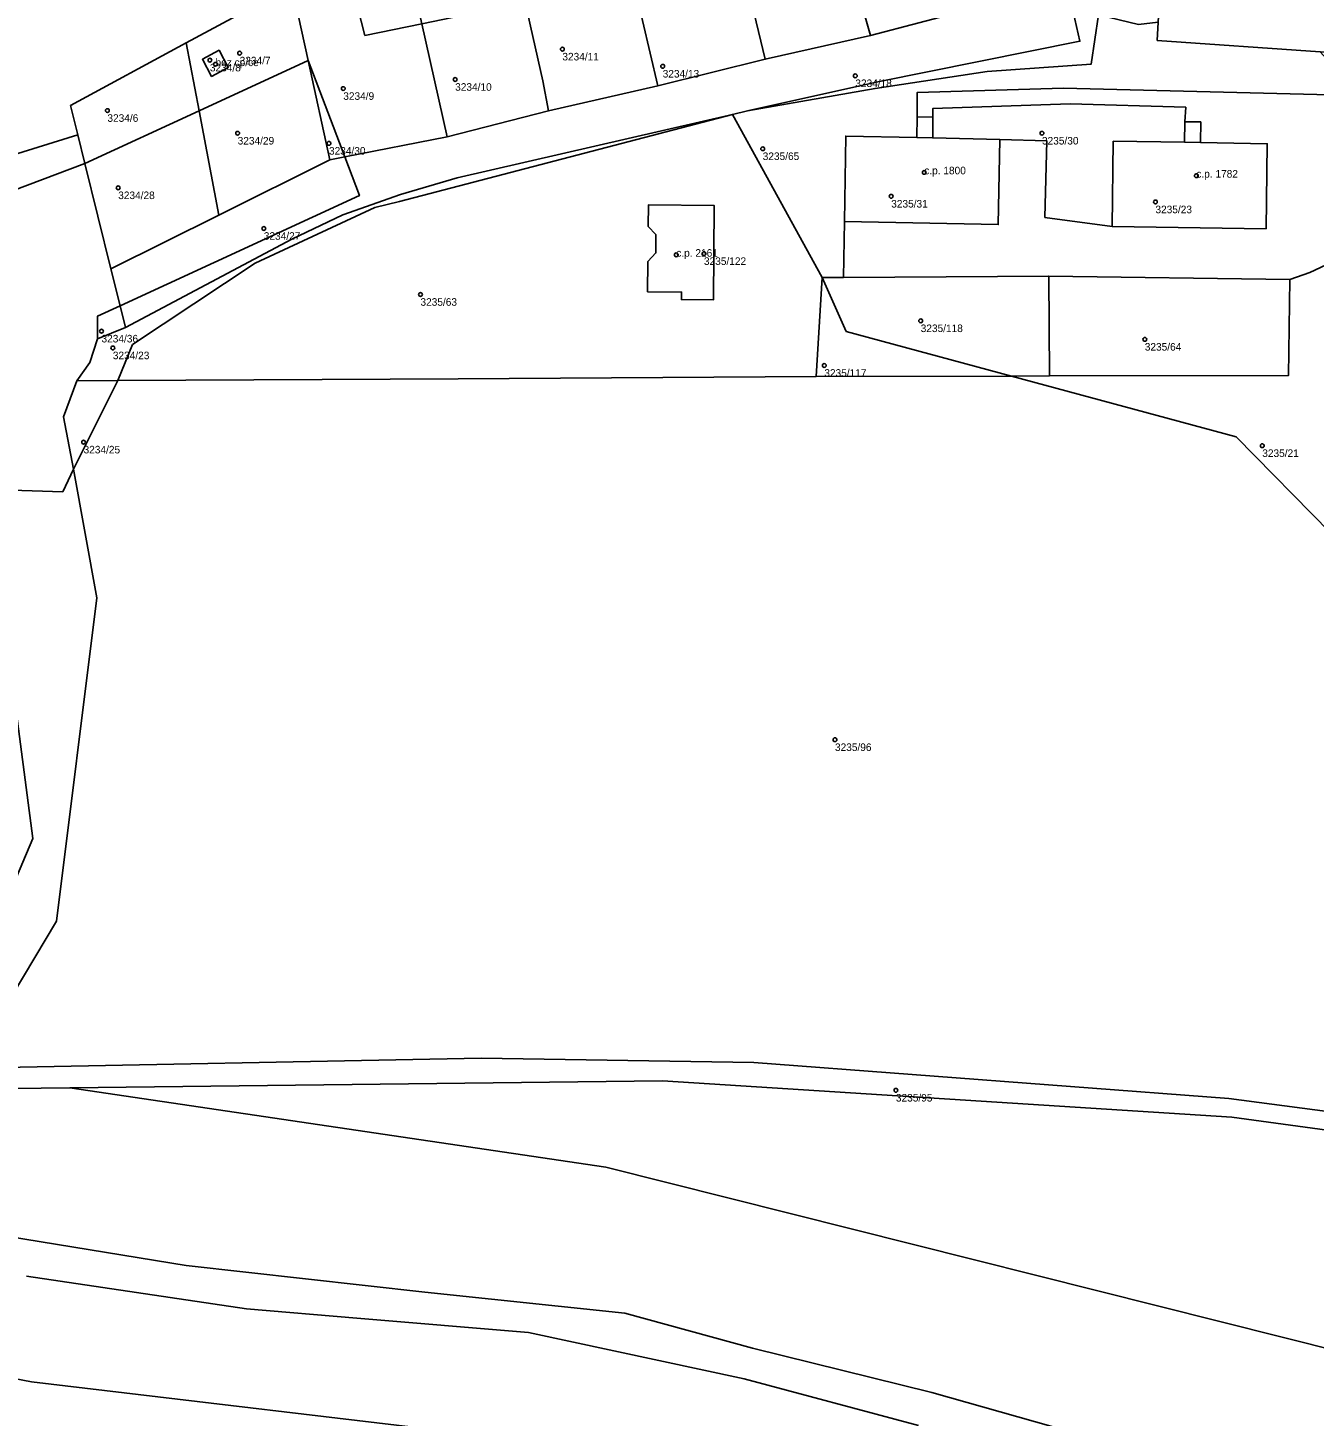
# Model space of a CAD drawing. Extents: x -878211 to -870363, y -1058464 to -1052522.
# Drawn here: x -875408.6 to -875238.5, y -1056719.1 to -1056535.5 of the extents above; entities that cross this region are included whole.
import ezdxf

# ---------------------------------------------------------------- set-up
doc = ezdxf.new("R2010")
doc.units = 0
for name, color, linetype in [('Definiční body', 7, 'Continuous'), ('Polygon budovy', 7, 'Continuous'), ('Polygon parcely', 7, 'Continuous')]:
    doc.layers.add(name, color=color, linetype=linetype)

msp = doc.modelspace()

# ---------------------------------------------------------------- linework, layer by layer
at = {"layer": 'Definiční body'}
for centre in [(-875380.6, -1056538.83994), (-875337.91, -1056538.31994), (-875384.53, -1056539.76994), (-875383.79, -1056540.30994), (-875324.64, -1056540.57994), (-875352.09, -1056542.32994), (-875299.16, -1056541.83994), (-875366.89, -1056543.52994), (-875398.09, -1056546.43994), (-875380.86, -1056549.43994), (-875274.47, -1056549.43994), (-875368.78, -1056550.77994), (-875311.41, -1056551.48994), (-875290.04, -1056554.61994), (-875254.05, -1056555.05994), (-875396.66, -1056556.65994), (-875294.41, -1056557.77994), (-875259.46, -1056558.52994), (-875377.4, -1056562.03994), (-875322.84, -1056565.51994), (-875319.18, -1056565.36994), (-875356.68, -1056570.76994), (-875398.87, -1056575.61994), (-875290.51, -1056574.24994), (-875260.87, -1056576.69994), (-875397.37, -1056577.83994), (-875303.26, -1056580.15994), (-875401.24, -1056590.29994), (-875245.33, -1056590.76994), (-875301.85, -1056629.65994), (-875293.79, -1056676.02994)]:
    msp.add_circle(centre, 0.25, dxfattribs=at)
at = {"layer": 'Polygon budovy'}
for points in [[(-875385.53, -1056539.65), (-875384.31, -1056541.92), (-875382.1, -1056540.73), (-875383.32, -1056538.46)], [(-875300.43, -1056549.82), (-875300.61, -1056561.1), (-875280.25, -1056561.52), (-875280.06, -1056550.26), (-875288.91, -1056550.06), (-875291.04, -1056550.02)], [(-875244.67, -1056550.82), (-875253.49, -1056550.65), (-875255.61, -1056550.6), (-875265.03, -1056550.49), (-875265.2, -1056561.76), (-875244.83, -1056562.08)], [(-875322.15, -1056570.45), (-875322.16, -1056571.45), (-875317.92, -1056571.49), (-875317.82, -1056559.01), (-875326.52, -1056558.93), (-875326.56, -1056561.77), (-875325.54, -1056562.84), (-875325.54, -1056565.26), (-875326.59, -1056566.39), (-875326.63, -1056570.41)]]:
    msp.add_lwpolyline(points, close=True, dxfattribs=at)
at = {"layer": 'Polygon parcely'}
for points in [[(-875296.54, -1056543.51), (-875281.72, -1056541.28), (-875267.96, -1056540.29), (-875266.97, -1056533.79), (-875270.88, -1056517.13), (-875275.46, -1056496.62), (-875279.34, -1056498.04), (-875271.67, -1056527.53), (-875269.45, -1056537.27), (-875296.19, -1056542.66), (-875313.42, -1056546.47)], [(-875305.38, -1056507.65), (-875297.17, -1056536.52), (-875284.35, -1056533.14), (-875291.98, -1056502.68)], [(-875297.17, -1056536.52), (-875305.38, -1056507.65), (-875310.77, -1056509.66), (-875307.21, -1056524.78), (-875314.32, -1056526.25), (-875311.07, -1056539.65)], [(-875436.93, -1056560.51), (-875402, -1056549.67), (-875402.96, -1056545.79), (-875387.66, -1056537.5), (-875373.68, -1056529.92), (-875366.97, -1056524.91), (-875367.31, -1056523.91), (-875404.21, -1056529.54), (-875428.66, -1056533.97), (-875444.19, -1056538.5)], [(-875356.5, -1056534.95), (-875359.15, -1056523.09), (-875366.97, -1056524.91), (-875364.03, -1056536.5)], [(-875366.97, -1056524.91), (-875373.68, -1056529.92), (-875371.54, -1056539.81), (-875366.7, -1056552.58), (-875353.16, -1056549.92), (-875356.5, -1056534.95), (-875364.03, -1056536.5)], [(-875269.45, -1056537.27), (-875271.67, -1056527.53), (-875284.35, -1056533.14), (-875297.17, -1056536.52), (-875311.07, -1056539.65), (-875325.29, -1056543.17), (-875339.74, -1056546.49), (-875353.16, -1056549.92), (-875366.7, -1056552.58), (-875364.76, -1056557.68), (-875396.41, -1056572.25), (-875395.7, -1056575.13), (-875373.7, -1056563.45), (-875366.93, -1056560.24), (-875359.33, -1056557.52), (-875351.84, -1056555.34), (-875315.41, -1056546.95), (-875313.42, -1056546.47), (-875296.19, -1056542.66)], [(-875319.27, -1056527.27), (-875318.7, -1056529.42), (-875323.58, -1056530.54), (-875323.91, -1056529.15), (-875324.19, -1056529.21), (-875328.34, -1056530.15), (-875325.29, -1056543.17), (-875311.07, -1056539.65), (-875314.32, -1056526.25)], [(-875339.74, -1056546.49), (-875325.29, -1056543.17), (-875328.34, -1056530.15), (-875328.63, -1056529.2), (-875342.82, -1056532.13), (-875340.48, -1056542.51)], [(-875387.66, -1056537.5), (-875385.95, -1056546.47), (-875371.54, -1056539.81), (-875373.68, -1056529.92)], [(-875339.74, -1056546.49), (-875340.48, -1056542.51), (-875342.82, -1056532.13), (-875356.5, -1056534.95), (-875353.16, -1056549.92)], [(-875259.22, -1056537.17), (-875259.1, -1056534.73), (-875261.72, -1056535.04), (-875266.97, -1056533.79), (-875267.96, -1056540.29), (-875281.72, -1056541.28), (-875296.54, -1056543.51), (-875313.42, -1056546.47), (-875315.41, -1056546.95), (-875303.53, -1056568.52), (-875300.73, -1056568.5), (-875300.61, -1056561.1), (-875300.43, -1056549.82), (-875291.04, -1056550.02), (-875290.97, -1056547.29), (-875290.97, -1056544.03), (-875271.64, -1056543.49), (-875236.37, -1056544.34), (-875236.32, -1056541.49), (-875236.79, -1056539.65), (-875237.65, -1056538.66)], [(-875402.96, -1056545.79), (-875402, -1056549.67), (-875401.06, -1056553.45), (-875385.95, -1056546.47), (-875387.66, -1056537.5)], [(-875383.32, -1056538.46), (-875385.53, -1056539.65), (-875384.31, -1056541.92), (-875382.1, -1056540.73)], [(-875383.32, -1056538.46), (-875382.1, -1056540.73), (-875384.31, -1056541.92), (-875385.53, -1056539.65)], [(-875371.54, -1056539.81), (-875385.95, -1056546.47), (-875383.33, -1056560.26), (-875368.68, -1056552.97)], [(-875366.7, -1056552.58), (-875371.54, -1056539.81), (-875368.68, -1056552.97)], [(-875288.91, -1056550.06), (-875280.06, -1056550.26), (-875273.82, -1056550.45), (-875274.09, -1056560.57), (-875265.2, -1056561.76), (-875265.03, -1056550.49), (-875255.61, -1056550.6), (-875255.55, -1056547.91), (-875255.45, -1056546), (-875270.72, -1056545.53), (-875288.9, -1056546.15), (-875288.9, -1056547.31)], [(-875315.41, -1056546.95), (-875351.84, -1056555.34), (-875359.33, -1056557.52), (-875366.93, -1056560.24), (-875373.7, -1056563.45), (-875395.7, -1056575.13), (-875399.41, -1056576.62), (-875400.4, -1056579.77), (-875402.13, -1056582.17), (-875396.73, -1056582.14), (-875394.77, -1056577.4), (-875378.55, -1056566.62), (-875362.73, -1056559.28), (-875359.46, -1056558.45)], [(-875383.33, -1056560.26), (-875385.95, -1056546.47), (-875401.06, -1056553.45), (-875397.62, -1056567.37)], [(-875304.34, -1056581.6), (-875303.53, -1056568.52), (-875315.41, -1056546.95), (-875359.46, -1056558.45), (-875362.73, -1056559.28), (-875378.55, -1056566.62), (-875394.77, -1056577.4), (-875396.73, -1056582.14), (-875351.67, -1056581.91)], [(-875288.9, -1056547.31), (-875290.97, -1056547.29), (-875291.04, -1056550.02), (-875300.43, -1056549.82), (-875300.61, -1056561.1), (-875280.25, -1056561.52), (-875280.06, -1056550.26), (-875288.91, -1056550.06)], [(-875255.61, -1056550.6), (-875265.03, -1056550.49), (-875265.2, -1056561.76), (-875244.83, -1056562.08), (-875244.67, -1056550.82), (-875253.49, -1056550.65), (-875253.46, -1056547.93), (-875255.55, -1056547.91)], [(-875436.93, -1056560.51), (-875445.19, -1056563.07), (-875465.78, -1056571.2), (-875475.95, -1056575.21), (-875492.07, -1056581.46), (-875506.31, -1056586.98), (-875525.37, -1056594.11), (-875540.37, -1056597.3), (-875539.46, -1056603.51), (-875503.17, -1056592.82), (-875446.26, -1056570.5), (-875401.06, -1056553.45), (-875402, -1056549.67)], [(-875368.68, -1056552.97), (-875383.33, -1056560.26), (-875397.62, -1056567.37), (-875396.41, -1056572.25), (-875364.76, -1056557.68), (-875366.7, -1056552.58)], [(-875403.9, -1056586.93), (-875402.13, -1056582.17), (-875400.4, -1056579.77), (-875399.41, -1056576.62), (-875399.38, -1056573.62), (-875396.41, -1056572.25), (-875397.62, -1056567.37), (-875401.06, -1056553.45), (-875446.26, -1056570.5), (-875503.17, -1056592.82), (-875539.46, -1056603.51), (-875537.96, -1056613.83), (-875537.4, -1056617.68), (-875503.06, -1056612.26), (-875483.49, -1056607.34), (-875451.48, -1056593.45), (-875415.67, -1056584.24), (-875414.16, -1056595.51), (-875412.09, -1056596.61), (-875403.99, -1056596.85), (-875402.56, -1056593.86)], [(-875326.52, -1056558.93), (-875326.56, -1056561.77), (-875325.54, -1056562.84), (-875325.54, -1056565.26), (-875326.59, -1056566.39), (-875326.63, -1056570.41), (-875322.15, -1056570.45), (-875322.16, -1056571.45), (-875317.92, -1056571.49), (-875317.82, -1056559.01)], [(-875326.52, -1056558.93), (-875317.82, -1056559.01), (-875317.92, -1056571.49), (-875322.16, -1056571.45), (-875322.15, -1056570.45), (-875326.63, -1056570.41), (-875326.59, -1056566.39), (-875325.54, -1056565.26), (-875325.54, -1056562.84), (-875326.56, -1056561.77)], [(-875303.53, -1056568.52), (-875304.34, -1056581.6), (-875278.52, -1056581.55), (-875300.36, -1056575.65)], [(-875273.49, -1056581.54), (-875273.58, -1056568.34), (-875300.73, -1056568.5), (-875303.53, -1056568.52), (-875300.36, -1056575.65), (-875278.52, -1056581.55)], [(-875241.67, -1056568.77), (-875273.58, -1056568.34), (-875273.49, -1056581.54), (-875241.84, -1056581.48)], [(-875396.41, -1056572.25), (-875399.38, -1056573.62), (-875399.41, -1056576.62), (-875395.7, -1056575.13)], [(-875235.7, -1056613.74), (-875236.35, -1056608.98), (-875236.32, -1056602.29), (-875248.8, -1056589.58), (-875278.52, -1056581.55), (-875304.34, -1056581.6), (-875351.67, -1056581.91), (-875396.73, -1056582.14), (-875402.56, -1056593.86), (-875399.48, -1056610.9), (-875404.82, -1056653.65), (-875416.46, -1056673.09), (-875348.63, -1056671.78), (-875312.58, -1056672.35), (-875249.77, -1056677.11), (-875185.5, -1056685.58), (-875182.81, -1056674.24), (-875165.14, -1056649.42), (-875161.79, -1056643.58), (-875173.25, -1056636.71), (-875183.08, -1056631.34), (-875196.21, -1056625.52), (-875208.62, -1056621), (-875221.55, -1056617.25)], [(-875402.56, -1056593.86), (-875396.73, -1056582.14), (-875402.13, -1056582.17), (-875403.9, -1056586.93)], [(-875517.38, -1056672.59), (-875492.22, -1056679.62), (-875461.12, -1056686.82), (-875425.48, -1056693.04), (-875423.09, -1056693.43), (-875425.78, -1056679.02), (-875420.74, -1056672.87), (-875407.96, -1056642.73), (-875414.16, -1056595.51), (-875420.59, -1056592.08), (-875427.69, -1056591.15), (-875454.09, -1056597.77), (-875463.69, -1056602.66), (-875481.55, -1056609.64), (-875501.6, -1056615.13), (-875542.35, -1056621.97), (-875560.19, -1056627.11), (-875562.45, -1056623.31), (-875563.86, -1056623.86), (-875564.73, -1056638.77), (-875572.98, -1056654.89), (-875566.39, -1056657.46), (-875556.49, -1056660.4)]]:
    msp.add_lwpolyline(points, close=True, dxfattribs=at)
for points in [[(-875140.1, -1056532.21), (-875152.33, -1056530.58), (-875152.44, -1056532.68), (-875153.43, -1056532.87), (-875155.48, -1056532.95), (-875259.02, -1056533.3), (-875259.1, -1056534.73), (-875259.22, -1056537.17), (-875237.65, -1056538.66), (-875221.97, -1056538.9), (-875180.65, -1056538.78), (-875165.42, -1056538.58), (-875111.86, -1056538.46)], [(-875236.37, -1056544.34), (-875271.64, -1056543.49), (-875290.97, -1056544.03), (-875290.97, -1056547.29), (-875288.9, -1056547.31), (-875288.9, -1056546.15), (-875270.72, -1056545.53), (-875255.45, -1056546), (-875255.55, -1056547.91), (-875253.46, -1056547.93), (-875253.49, -1056550.65), (-875244.67, -1056550.82), (-875244.83, -1056562.08), (-875265.2, -1056561.76), (-875274.09, -1056560.57), (-875273.82, -1056550.45), (-875280.06, -1056550.26), (-875280.25, -1056561.52), (-875300.61, -1056561.1), (-875300.73, -1056568.5), (-875273.58, -1056568.34), (-875241.67, -1056568.77), (-875239.05, -1056567.84), (-875232.48, -1056564.79)], [(-875232.48, -1056564.79), (-875239.05, -1056567.84), (-875241.67, -1056568.77), (-875241.84, -1056581.48), (-875273.49, -1056581.54), (-875278.52, -1056581.55), (-875248.8, -1056589.58), (-875236.32, -1056602.29)], [(-875414.16, -1056595.51), (-875407.96, -1056642.73), (-875420.74, -1056672.87)], [(-875135.57, -1056627.63), (-875150.54, -1056623.98), (-875161.79, -1056643.58), (-875165.14, -1056649.42), (-875182.81, -1056674.24), (-875185.5, -1056685.58), (-875249.77, -1056677.11), (-875312.58, -1056672.35), (-875348.63, -1056671.78), (-875416.46, -1056673.09), (-875404.82, -1056653.65), (-875399.48, -1056610.9), (-875402.56, -1056593.86), (-875403.99, -1056596.85), (-875412.09, -1056596.61)], [(-875418.33, -1056675.87), (-875403.05, -1056675.7), (-875324.65, -1056674.8), (-875249.34, -1056679.6), (-875167.54, -1056690.76), (-875156.2, -1056665.18), (-875150.59, -1056656.44), (-875147.44, -1056651.53), (-875135.09, -1056632.27)], [(-875131.33, -1056667.53), (-875144.62, -1056659.79), (-875158.29, -1056678.56), (-875152.95, -1056665.14), (-875148.03, -1056657.88), (-875150.59, -1056656.44), (-875156.2, -1056665.18), (-875167.54, -1056690.76), (-875249.34, -1056679.6), (-875324.65, -1056674.8), (-875403.05, -1056675.7), (-875332.16, -1056686.21), (-875226.57, -1056712.76), (-875120.98, -1056766.48)], [(-875416.4, -1056713.01), (-875408.11, -1056714.61), (-875345.75, -1056722.02), (-875240.16, -1056749.19), (-875146.3, -1056797.97), (-875134.32, -1056809.28), (-875117.35, -1056820.06), (-875115.93, -1056815.48), (-875112.75, -1056808.22), (-875113.37, -1056814.13), (-875102.75, -1056787.02), (-875109.25, -1056779.69), (-875120.98, -1056766.48), (-875226.57, -1056712.76), (-875332.16, -1056686.21), (-875403.05, -1056675.7), (-875418.33, -1056675.87)], [(-875419.84, -1056693.96), (-875387.65, -1056699.21), (-875356.08, -1056702.75), (-875329.64, -1056705.49), (-875312.77, -1056710.15), (-875289.04, -1056716), (-875250.24, -1056726.97)], [(-875250.24, -1056726.97), (-875289.04, -1056716), (-875312.77, -1056710.15), (-875329.64, -1056705.49), (-875356.08, -1056702.75), (-875387.65, -1056699.21), (-875419.84, -1056693.96)], [(-875290.82, -1056720.35), (-875313.85, -1056714.21), (-875342.39, -1056708.08), (-875365.09, -1056706.16), (-875379.69, -1056704.93), (-875408.78, -1056700.63)], [(-875408.78, -1056700.63), (-875379.69, -1056704.93), (-875365.09, -1056706.16), (-875342.39, -1056708.08), (-875313.85, -1056714.21), (-875290.82, -1056720.35)], [(-875226.53, -1056778.32), (-875249.36, -1056802.21), (-875279.76, -1056842.45), (-875274.39, -1056847.14), (-875255.97, -1056861.76), (-875212.5, -1056892.51), (-875187.45, -1056909.97), (-875177.06, -1056915.49), (-875168.11, -1056919.15), (-875167.4, -1056919.25), (-875115.63, -1056915.02), (-875127.77, -1056885.84), (-875128.21, -1056868.15), (-875123.83, -1056861.22), (-875124.23, -1056859.94), (-875124.08, -1056856.78), (-875128.2, -1056854.94), (-875117.35, -1056820.06), (-875134.32, -1056809.28), (-875146.3, -1056797.97), (-875240.16, -1056749.19), (-875345.75, -1056722.02), (-875408.11, -1056714.61), (-875416.4, -1056713.01)]]:
    msp.add_lwpolyline(points, dxfattribs=at)

# ---------------------------------------------------------------- texts
at = {"layer": 'Definiční body'}
for s, p in [('3234/8', (-875384.53, -1056541.259)), ('bez cp/ce', (-875383.79, -1056540.56)), ('3234/7', (-875380.6, -1056540.329)), ('3234/11', (-875337.91, -1056539.809)), ('3234/13', (-875324.64, -1056542.069)), ('3234/18', (-875299.16, -1056543.329)), ('3234/9', (-875366.89, -1056545.019)), ('3234/10', (-875352.09, -1056543.819)), ('3234/6', (-875398.09, -1056547.929)), ('3234/29', (-875380.86, -1056550.929)), ('3234/30', (-875368.78, -1056552.269)), ('3235/30', (-875274.47, -1056550.929)), ('3235/65', (-875311.41, -1056552.979)), ('c.p. 1800', (-875290.04, -1056554.87)), ('c.p. 1782', (-875254.05, -1056555.31)), ('3234/28', (-875396.66, -1056558.149)), ('3235/31', (-875294.41, -1056559.269)), ('3235/23', (-875259.46, -1056560.019)), ('3234/27', (-875377.4, -1056563.529)), ('c.p. 2161', (-875322.84, -1056565.77)), ('3235/122', (-875319.18, -1056566.859)), ('3235/63', (-875356.68, -1056572.259)), ('3235/118', (-875290.51, -1056575.739)), ('3234/36', (-875398.87, -1056577.109)), ('3235/64', (-875260.87, -1056578.189)), ('3234/23', (-875397.37, -1056579.329)), ('3235/117', (-875303.26, -1056581.649)), ('3234/25', (-875401.24, -1056591.789)), ('3235/21', (-875245.33, -1056592.259)), ('3235/96', (-875301.85, -1056631.149)), ('3235/95', (-875293.79, -1056677.519))]:
    msp.add_text(s, height=0.999996, dxfattribs=at).set_placement(p)

doc.saveas('drawing.dxf')
